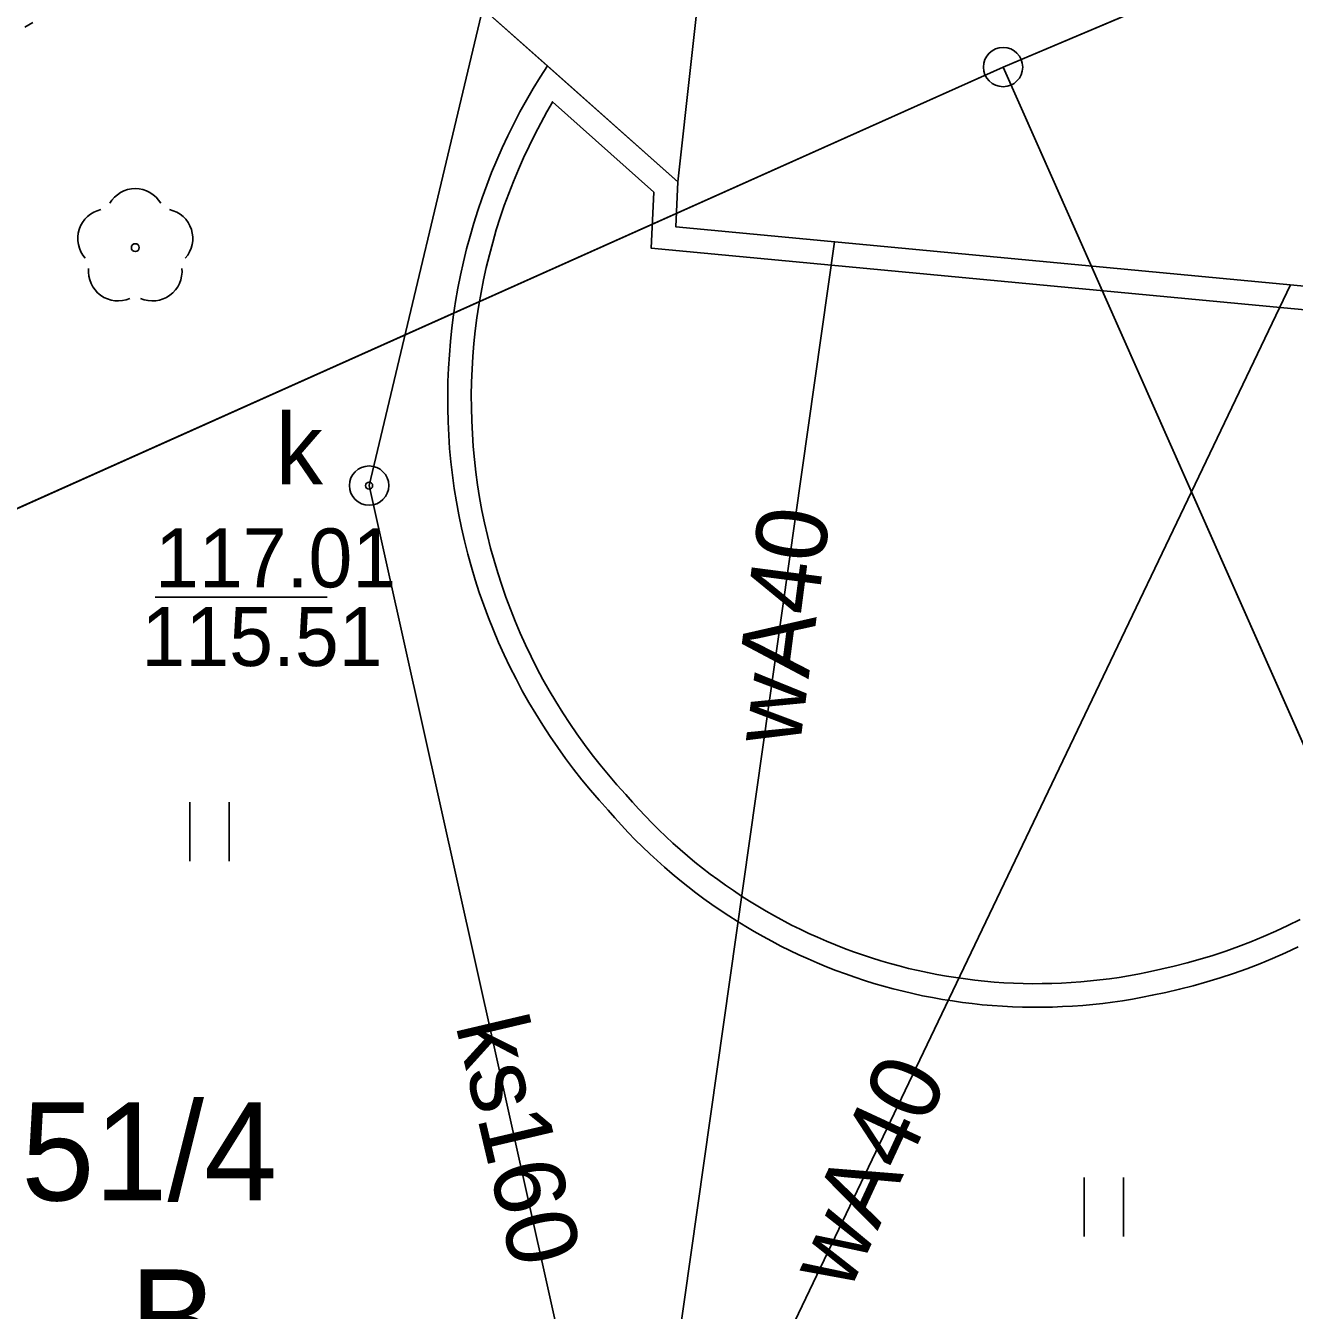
# Model space of a CAD drawing. Extents: x 6434771 to 6436222, y 5663454 to 5664782.
# Drawn here: x 6435255.99 to 6435272.13, y 5664255.87 to 5664272.2 of the extents above; entities that cross this region are included whole.
import ezdxf

# ---------------------------------------------------------------- set-up
doc = ezdxf.new("R2010")
doc.units = 0
for name, color, linetype in [('Warstwa 1', 7, 'Continuous'), ('Warstwa 10', 7, 'Continuous'), ('Warstwa 11', 7, 'Continuous'), ('Warstwa 12', 7, 'Continuous'), ('Warstwa 13', 7, 'Continuous'), ('Warstwa 14', 7, 'Continuous'), ('Warstwa 15', 7, 'Continuous'), ('Warstwa 2', 7, 'Continuous'), ('Warstwa 35', 7, 'Continuous'), ('Warstwa 4', 7, 'Continuous'), ('Warstwa 5', 7, 'Continuous'), ('Warstwa 6', 7, 'Continuous'), ('Warstwa 7', 7, 'Continuous')]:
    doc.layers.add(name, color=color, linetype=linetype)

msp = doc.modelspace()

# ---------------------------------------------------------------- linework, layer by layer
at = {"layer": 'Warstwa 1'}
for p, q in [((6435268.423, 5664271.677), (6435271.228, 5664272.863)), ((6435268.423, 5664271.677), (6435271.228, 5664272.863)), ((6435248.364, 5664262.699), (6435268.423, 5664271.677)), ((6435248.364, 5664262.699), (6435268.423, 5664271.677)), ((6435268.423, 5664271.677), (6435278.528, 5664248.892)), ((6435268.423, 5664271.677), (6435278.528, 5664248.892))]:
    msp.add_line(p, q, dxfattribs=at)
for points in [[(6435275.176, 5664268.615), (6435264.259, 5664269.647), (6435264.285, 5664270.217), (6435260.387, 5664273.685)], [(6435256.082, 5664272.242), (6435255.981, 5664272.183)]]:
    msp.add_lwpolyline(points, dxfattribs=at)
at = {"layer": 'Warstwa 10'}
msp.add_circle((6435268.423, 5664271.677), 0.25, dxfattribs=at)
at = {"layer": 'Warstwa 11'}
msp.add_circle((6435257.385, 5664269.381), 0.05, dxfattribs=at)
for centre, start, end in [((6435257.385, 5664269.756), 30.1471, 149.8529), ((6435257.028, 5664269.497), 102.1471, 221.8529), ((6435257.742, 5664269.497), 318.1471, 77.8529), ((6435257.165, 5664269.078), 174.1471, 293.8529), ((6435257.605, 5664269.078), 246.1471, 5.8529)]:
    msp.add_arc(centre, 0.375, start, end, dxfattribs=at)
at = {"layer": 'Warstwa 12'}
for points in [[(6435265.981, 5664247.73), (6435264.286, 5664255.406), (6435266.28, 5664269.456)], [(6435265.981, 5664247.73), (6435264.795, 5664253.679), (6435272.078, 5664268.908)]]:
    msp.add_lwpolyline(points, dxfattribs=at)
at = {"layer": 'Warstwa 14'}
msp.add_line((6435257.637, 5664264.935), (6435259.824, 5664264.935), dxfattribs=at)
msp.add_circle((6435260.359, 5664266.354), 0.045, dxfattribs=at)
at = {"layer": 'Warstwa 35'}
for points in [[(6435275.176, 5664268.615), (6435264.259, 5664269.647), (6435264.285, 5664270.217), (6435262.627, 5664271.692), (6435262.535, 5664271.549), (6435262.446, 5664271.404), (6435262.36, 5664271.256), (6435262.278, 5664271.107), (6435262.199, 5664270.956), (6435262.124, 5664270.802), (6435262.051, 5664270.648), (6435261.982, 5664270.492), (6435261.917, 5664270.335), (6435261.855, 5664270.177), (6435261.796, 5664270.016), (6435261.742, 5664269.855), (6435261.69, 5664269.692), (6435261.643, 5664269.528), (6435261.599, 5664269.364), (6435261.558, 5664269.198), (6435261.522, 5664269.032), (6435261.489, 5664268.864), (6435261.459, 5664268.696), (6435261.434, 5664268.528), (6435261.412, 5664268.359), (6435261.394, 5664268.189), (6435261.38, 5664268.019), (6435261.369, 5664267.849), (6435261.362, 5664267.678), (6435261.359, 5664267.508), (6435261.36, 5664267.337), (6435261.365, 5664267.167), (6435261.373, 5664266.997), (6435261.384, 5664266.827), (6435261.4, 5664266.657), (6435261.419, 5664266.488), (6435261.442, 5664266.318), (6435261.469, 5664266.15), (6435261.5, 5664265.982), (6435261.534, 5664265.816), (6435261.573, 5664265.65), (6435261.614, 5664265.484), (6435261.66, 5664265.319), (6435261.709, 5664265.157), (6435261.761, 5664264.994), (6435261.817, 5664264.834), (6435261.877, 5664264.674), (6435261.94, 5664264.515), (6435262.007, 5664264.358), (6435262.077, 5664264.202), (6435262.151, 5664264.049), (6435262.228, 5664263.896), (6435262.308, 5664263.746), (6435262.391, 5664263.597), (6435262.479, 5664263.451), (6435262.569, 5664263.306), (6435262.661, 5664263.163), (6435262.758, 5664263.023), (6435262.858, 5664262.885), (6435262.96, 5664262.748), (6435263.066, 5664262.614), (6435263.174, 5664262.483), (6435263.285, 5664262.353), (6435263.399, 5664262.227), (6435263.484, 5664262.13), (6435263.569, 5664262.036), (6435263.656, 5664261.942), (6435263.745, 5664261.851), (6435263.836, 5664261.761), (6435263.928, 5664261.672), (6435264.022, 5664261.585), (6435264.118, 5664261.5), (6435264.215, 5664261.417), (6435264.313, 5664261.335), (6435264.413, 5664261.255), (6435264.514, 5664261.176), (6435264.616, 5664261.1), (6435264.72, 5664261.026), (6435264.825, 5664260.954), (6435264.933, 5664260.882), (6435265.04, 5664260.814), (6435265.149, 5664260.747), (6435265.259, 5664260.682), (6435265.37, 5664260.619), (6435265.483, 5664260.559), (6435265.596, 5664260.499), (6435265.71, 5664260.443), (6435265.826, 5664260.387), (6435265.943, 5664260.335), (6435266.06, 5664260.284), (6435266.178, 5664260.235), (6435266.297, 5664260.189), (6435266.417, 5664260.144), (6435266.538, 5664260.102), (6435266.659, 5664260.062), (6435266.781, 5664260.024), (6435266.904, 5664259.988), (6435267.027, 5664259.955), (6435267.151, 5664259.923), (6435267.276, 5664259.895), (6435267.4, 5664259.867), (6435267.526, 5664259.843), (6435267.652, 5664259.82), (6435267.779, 5664259.8), (6435267.905, 5664259.782), (6435268.032, 5664259.767), (6435268.159, 5664259.753), (6435268.286, 5664259.742), (6435268.414, 5664259.733), (6435268.542, 5664259.726), (6435268.67, 5664259.722), (6435268.798, 5664259.72), (6435268.925, 5664259.721), (6435269.053, 5664259.723), (6435269.181, 5664259.728), (6435269.308, 5664259.735), (6435269.436, 5664259.744), (6435269.563, 5664259.756), (6435269.69, 5664259.769), (6435269.817, 5664259.786), (6435269.944, 5664259.803), (6435270.07, 5664259.825), (6435270.195, 5664259.847), (6435270.32, 5664259.873), (6435270.495, 5664259.91), (6435270.669, 5664259.95), (6435270.842, 5664259.994), (6435271.014, 5664260.042), (6435271.184, 5664260.094), (6435271.353, 5664260.15), (6435271.522, 5664260.21), (6435271.687, 5664260.274), (6435271.852, 5664260.342), (6435272.016, 5664260.414), (6435272.177, 5664260.49)], [(6435274.964, 5664268.334), (6435263.946, 5664269.375), (6435263.979, 5664270.088), (6435262.69, 5664271.235), (6435262.693, 5664271.232), (6435262.621, 5664271.108), (6435262.542, 5664270.965), (6435262.467, 5664270.821), (6435262.394, 5664270.672), (6435262.324, 5664270.523), (6435262.258, 5664270.374), (6435262.195, 5664270.223), (6435262.136, 5664270.071), (6435262.079, 5664269.917), (6435262.027, 5664269.762), (6435261.977, 5664269.605), (6435261.932, 5664269.448), (6435261.89, 5664269.289), (6435261.85, 5664269.13), (6435261.816, 5664268.971), (6435261.784, 5664268.809), (6435261.755, 5664268.648), (6435261.731, 5664268.487), (6435261.71, 5664268.324), (6435261.693, 5664268.161), (6435261.679, 5664267.997), (6435261.669, 5664267.833), (6435261.662, 5664267.669), (6435261.659, 5664267.506), (6435261.66, 5664267.342), (6435261.665, 5664267.178), (6435261.673, 5664267.014), (6435261.683, 5664266.851), (6435261.698, 5664266.688), (6435261.717, 5664266.525), (6435261.739, 5664266.362), (6435261.765, 5664266.201), (6435261.794, 5664266.039), (6435261.827, 5664265.88), (6435261.865, 5664265.72), (6435261.904, 5664265.56), (6435261.948, 5664265.403), (6435261.995, 5664265.246), (6435262.046, 5664265.089), (6435262.099, 5664264.936), (6435262.157, 5664264.782), (6435262.217, 5664264.629), (6435262.282, 5664264.478), (6435262.349, 5664264.329), (6435262.42, 5664264.182), (6435262.494, 5664264.034), (6435262.571, 5664263.89), (6435262.651, 5664263.747), (6435262.735, 5664263.608), (6435262.823, 5664263.466), (6435262.911, 5664263.33), (6435263.003, 5664263.196), (6435263.1, 5664263.063), (6435263.198, 5664262.931), (6435263.299, 5664262.802), (6435263.404, 5664262.676), (6435263.51, 5664262.551), (6435263.623, 5664262.427), (6435263.708, 5664262.329), (6435263.79, 5664262.239), (6435263.873, 5664262.149), (6435263.958, 5664262.063), (6435264.046, 5664261.975), (6435264.134, 5664261.89), (6435264.223, 5664261.807), (6435264.315, 5664261.726), (6435264.409, 5664261.646), (6435264.503, 5664261.567), (6435264.599, 5664261.49), (6435264.696, 5664261.414), (6435264.793, 5664261.343), (6435264.892, 5664261.272), (6435264.993, 5664261.203), (6435265.097, 5664261.133), (6435265.199, 5664261.068), (6435265.304, 5664261.004), (6435265.409, 5664260.942), (6435265.514, 5664260.882), (6435265.733, 5664260.766), (6435265.841, 5664260.713), (6435265.952, 5664260.659), (6435266.064, 5664260.61), (6435266.177, 5664260.56), (6435266.29, 5664260.513), (6435266.404, 5664260.469), (6435266.519, 5664260.426), (6435266.634, 5664260.386), (6435266.751, 5664260.348), (6435266.868, 5664260.311), (6435266.985, 5664260.277), (6435267.103, 5664260.245), (6435267.221, 5664260.215), (6435267.342, 5664260.188), (6435267.461, 5664260.161), (6435267.581, 5664260.138), (6435267.702, 5664260.116), (6435267.824, 5664260.097), (6435267.944, 5664260.08), (6435268.066, 5664260.065), (6435268.188, 5664260.052), (6435268.309, 5664260.041), (6435268.433, 5664260.032), (6435268.555, 5664260.026), (6435268.677, 5664260.022), (6435268.799, 5664260.02), (6435268.921, 5664260.021), (6435269.045, 5664260.023), (6435269.167, 5664260.028), (6435269.289, 5664260.034), (6435269.411, 5664260.043), (6435269.534, 5664260.055), (6435269.655, 5664260.067), (6435269.777, 5664260.083), (6435269.898, 5664260.1), (6435270.018, 5664260.12), (6435270.138, 5664260.142), (6435270.258, 5664260.167), (6435270.43, 5664260.203), (6435270.598, 5664260.242), (6435270.765, 5664260.284), (6435270.93, 5664260.33), (6435271.093, 5664260.38), (6435271.256, 5664260.434), (6435271.418, 5664260.491), (6435271.576, 5664260.553), (6435271.735, 5664260.618), (6435271.892, 5664260.687), (6435272.047, 5664260.76), (6435272.2, 5664260.836)]]:
    msp.add_lwpolyline(points, dxfattribs=at)
at = {"layer": 'Warstwa 4'}
msp.add_lwpolyline([(6435281.582, 5664276.565), (6435279.834, 5664275.899), (6435273.304, 5664273.408), (6435275.176, 5664268.615), (6435264.259, 5664269.647), (6435264.285, 5664270.217), (6435264.622, 5664273.243), (6435260.387, 5664273.685), (6435259.006, 5664274.965)], dxfattribs=at)
msp.add_circle((6435260.359, 5664266.354), 0.25, dxfattribs=at)
at = {"layer": 'Warstwa 5'}
for p, q in [((6435260.387, 5664273.685), (6435262.627, 5664271.692)), ((6435255.981, 5664272.183), (6435256.082, 5664272.242)), ((6435262.535, 5664271.549), (6435262.627, 5664271.692)), ((6435262.446, 5664271.404), (6435262.535, 5664271.549)), ((6435262.36, 5664271.256), (6435262.446, 5664271.404)), ((6435262.278, 5664271.107), (6435262.36, 5664271.256)), ((6435262.199, 5664270.956), (6435262.278, 5664271.107)), ((6435262.124, 5664270.802), (6435262.199, 5664270.956)), ((6435262.051, 5664270.648), (6435262.124, 5664270.802)), ((6435261.982, 5664270.492), (6435262.051, 5664270.648)), ((6435261.917, 5664270.335), (6435261.982, 5664270.492)), ((6435261.855, 5664270.177), (6435261.917, 5664270.335)), ((6435261.796, 5664270.016), (6435261.855, 5664270.177)), ((6435261.742, 5664269.855), (6435261.796, 5664270.016)), ((6435261.69, 5664269.692), (6435261.742, 5664269.855)), ((6435261.643, 5664269.528), (6435261.69, 5664269.692)), ((6435261.599, 5664269.364), (6435261.643, 5664269.528)), ((6435261.558, 5664269.198), (6435261.599, 5664269.364)), ((6435261.522, 5664269.032), (6435261.558, 5664269.198)), ((6435261.489, 5664268.864), (6435261.522, 5664269.032)), ((6435261.459, 5664268.696), (6435261.489, 5664268.864)), ((6435261.434, 5664268.528), (6435261.459, 5664268.696)), ((6435261.412, 5664268.359), (6435261.434, 5664268.528)), ((6435261.394, 5664268.189), (6435261.412, 5664268.359)), ((6435261.38, 5664268.019), (6435261.394, 5664268.189)), ((6435261.369, 5664267.849), (6435261.38, 5664268.019)), ((6435261.362, 5664267.678), (6435261.369, 5664267.849)), ((6435261.359, 5664267.508), (6435261.362, 5664267.678)), ((6435261.359, 5664267.508), (6435261.36, 5664267.337)), ((6435261.36, 5664267.337), (6435261.365, 5664267.167)), ((6435261.365, 5664267.167), (6435261.373, 5664266.997)), ((6435261.373, 5664266.997), (6435261.384, 5664266.827)), ((6435261.384, 5664266.827), (6435261.4, 5664266.657)), ((6435261.4, 5664266.657), (6435261.419, 5664266.488)), ((6435261.419, 5664266.488), (6435261.442, 5664266.318)), ((6435261.442, 5664266.318), (6435261.469, 5664266.15)), ((6435261.469, 5664266.15), (6435261.5, 5664265.982)), ((6435261.5, 5664265.982), (6435261.534, 5664265.816)), ((6435261.534, 5664265.816), (6435261.573, 5664265.65)), ((6435261.573, 5664265.65), (6435261.614, 5664265.484)), ((6435261.614, 5664265.484), (6435261.66, 5664265.319)), ((6435261.66, 5664265.319), (6435261.709, 5664265.157)), ((6435261.709, 5664265.157), (6435261.761, 5664264.994)), ((6435261.761, 5664264.994), (6435261.817, 5664264.834)), ((6435261.817, 5664264.834), (6435261.877, 5664264.674)), ((6435261.877, 5664264.674), (6435261.94, 5664264.515)), ((6435261.94, 5664264.515), (6435262.007, 5664264.358)), ((6435262.007, 5664264.358), (6435262.077, 5664264.202)), ((6435262.077, 5664264.202), (6435262.151, 5664264.049)), ((6435262.151, 5664264.049), (6435262.228, 5664263.896)), ((6435262.228, 5664263.896), (6435262.308, 5664263.746)), ((6435262.308, 5664263.746), (6435262.391, 5664263.597)), ((6435262.391, 5664263.597), (6435262.479, 5664263.451)), ((6435262.479, 5664263.451), (6435262.569, 5664263.306)), ((6435262.569, 5664263.306), (6435262.661, 5664263.163)), ((6435262.661, 5664263.163), (6435262.758, 5664263.023)), ((6435262.758, 5664263.023), (6435262.858, 5664262.885)), ((6435262.858, 5664262.885), (6435262.96, 5664262.748)), ((6435262.96, 5664262.748), (6435263.066, 5664262.614)), ((6435263.066, 5664262.614), (6435263.174, 5664262.483)), ((6435263.174, 5664262.483), (6435263.285, 5664262.353)), ((6435258.081, 5664261.577), (6435258.081, 5664262.327)), ((6435258.581, 5664261.577), (6435258.581, 5664262.327)), ((6435263.285, 5664262.353), (6435263.399, 5664262.227)), ((6435263.399, 5664262.227), (6435263.484, 5664262.13)), ((6435263.484, 5664262.13), (6435263.569, 5664262.036)), ((6435263.569, 5664262.036), (6435263.656, 5664261.942)), ((6435263.656, 5664261.942), (6435263.745, 5664261.851)), ((6435263.745, 5664261.851), (6435263.836, 5664261.761)), ((6435263.836, 5664261.761), (6435263.928, 5664261.672)), ((6435263.928, 5664261.672), (6435264.022, 5664261.585)), ((6435264.022, 5664261.585), (6435264.118, 5664261.5)), ((6435264.118, 5664261.5), (6435264.215, 5664261.417)), ((6435264.215, 5664261.417), (6435264.313, 5664261.335)), ((6435264.313, 5664261.335), (6435264.413, 5664261.255)), ((6435264.413, 5664261.255), (6435264.514, 5664261.176)), ((6435264.514, 5664261.176), (6435264.616, 5664261.1)), ((6435264.616, 5664261.1), (6435264.72, 5664261.026)), ((6435264.72, 5664261.026), (6435264.825, 5664260.954)), ((6435264.825, 5664260.954), (6435264.933, 5664260.882)), ((6435264.933, 5664260.882), (6435265.04, 5664260.814)), ((6435265.04, 5664260.814), (6435265.149, 5664260.747)), ((6435265.149, 5664260.747), (6435265.259, 5664260.682)), ((6435265.259, 5664260.682), (6435265.37, 5664260.619)), ((6435265.37, 5664260.619), (6435265.483, 5664260.559)), ((6435265.483, 5664260.559), (6435265.596, 5664260.499)), ((6435265.596, 5664260.499), (6435265.71, 5664260.443)), ((6435265.71, 5664260.443), (6435265.826, 5664260.387)), ((6435271.852, 5664260.342), (6435272.016, 5664260.414)), ((6435272.016, 5664260.414), (6435272.177, 5664260.49)), ((6435265.826, 5664260.387), (6435265.943, 5664260.335)), ((6435265.943, 5664260.335), (6435266.06, 5664260.284)), ((6435266.06, 5664260.284), (6435266.178, 5664260.235)), ((6435266.178, 5664260.235), (6435266.297, 5664260.189)), ((6435271.522, 5664260.21), (6435271.687, 5664260.274)), ((6435271.687, 5664260.274), (6435271.852, 5664260.342)), ((6435266.297, 5664260.189), (6435266.417, 5664260.144)), ((6435266.417, 5664260.144), (6435266.538, 5664260.102)), ((6435266.538, 5664260.102), (6435266.659, 5664260.062)), ((6435271.014, 5664260.042), (6435271.184, 5664260.094)), ((6435271.184, 5664260.094), (6435271.353, 5664260.15)), ((6435271.353, 5664260.15), (6435271.522, 5664260.21)), ((6435266.659, 5664260.062), (6435266.781, 5664260.024)), ((6435266.781, 5664260.024), (6435266.904, 5664259.988)), ((6435266.904, 5664259.988), (6435267.027, 5664259.955)), ((6435267.027, 5664259.955), (6435267.151, 5664259.923)), ((6435267.151, 5664259.923), (6435267.276, 5664259.895)), ((6435270.32, 5664259.873), (6435270.495, 5664259.91)), ((6435270.495, 5664259.91), (6435270.669, 5664259.95)), ((6435270.669, 5664259.95), (6435270.842, 5664259.994)), ((6435270.842, 5664259.994), (6435271.014, 5664260.042)), ((6435267.276, 5664259.895), (6435267.4, 5664259.867)), ((6435267.4, 5664259.867), (6435267.526, 5664259.843)), ((6435267.526, 5664259.843), (6435267.652, 5664259.82)), ((6435267.652, 5664259.82), (6435267.779, 5664259.8)), ((6435267.779, 5664259.8), (6435267.905, 5664259.782)), ((6435267.905, 5664259.782), (6435268.032, 5664259.767)), ((6435268.032, 5664259.767), (6435268.159, 5664259.753)), ((6435268.159, 5664259.753), (6435268.286, 5664259.742)), ((6435268.286, 5664259.742), (6435268.414, 5664259.733)), ((6435269.308, 5664259.735), (6435269.436, 5664259.744)), ((6435269.436, 5664259.744), (6435269.563, 5664259.756)), ((6435269.563, 5664259.756), (6435269.69, 5664259.769)), ((6435269.69, 5664259.769), (6435269.817, 5664259.786)), ((6435269.817, 5664259.786), (6435269.944, 5664259.803)), ((6435269.944, 5664259.803), (6435270.07, 5664259.825)), ((6435270.07, 5664259.825), (6435270.195, 5664259.847)), ((6435270.195, 5664259.847), (6435270.32, 5664259.873)), ((6435268.414, 5664259.733), (6435268.542, 5664259.726)), ((6435268.542, 5664259.726), (6435268.67, 5664259.722)), ((6435268.67, 5664259.722), (6435268.798, 5664259.72)), ((6435268.798, 5664259.72), (6435268.925, 5664259.721)), ((6435268.925, 5664259.721), (6435269.053, 5664259.723)), ((6435269.053, 5664259.723), (6435269.181, 5664259.728)), ((6435269.181, 5664259.728), (6435269.308, 5664259.735)), ((6435269.456, 5664256.804), (6435269.456, 5664257.554)), ((6435269.956, 5664256.804), (6435269.956, 5664257.554))]:
    msp.add_line(p, q, dxfattribs=at)
at = {"layer": 'Warstwa 6'}
for points in [[(6435240.027, 5664285.223), (6435248.364, 5664262.699), (6435268.423, 5664271.677), (6435271.228, 5664272.863), (6435263.354, 5664294.031)], [(6435288.884, 5664280.85), (6435271.228, 5664272.863), (6435268.423, 5664271.677), (6435278.528, 5664248.892), (6435299.068, 5664257.994), (6435297.133, 5664262.518)], [(6435257.06, 5664239.171), (6435278.528, 5664248.892), (6435268.423, 5664271.677), (6435248.364, 5664262.699)]]:
    msp.add_lwpolyline(points, close=True, dxfattribs=at)
msp.add_circle((6435260.359, 5664266.354), 0.045, dxfattribs=at)
at = {"layer": 'Warstwa 7'}
msp.add_lwpolyline([(6435264.656, 5664247.07), (6435260.359, 5664266.354), (6435261.804, 5664272.425)], dxfattribs=at)

# ---------------------------------------------------------------- texts
at = {"layer": 'Warstwa 13'}
for rotation, p in [(82.6148, (6435265.837, 5664263.027)), (65.1338, (6435266.461, 5664256.084))]:
    msp.add_text('wA40', height=0.9, rotation=rotation, dxfattribs=at).set_placement(p)
at = {"layer": 'Warstwa 14'}
msp.add_text('115.51', height=0.75, dxfattribs=at).set_placement((6435257.464, 5664264.06))
at = {"layer": 'Warstwa 15'}
msp.add_text('51/4', height=1.25, dxfattribs=at).set_placement((6435255.936, 5664257.263))
at = {"layer": 'Warstwa 2'}
msp.add_text('B', height=1.25, dxfattribs=at).set_placement((6435257.315, 5664255.138))
at = {"layer": 'Warstwa 5'}
msp.add_text('k', height=0.9, dxfattribs=at).set_placement((6435259.17, 5664266.371))
at = {"layer": 'Warstwa 6'}
msp.add_text('117.01', height=0.75, dxfattribs=at).set_placement((6435257.636, 5664265.06))
at = {"layer": 'Warstwa 7'}
msp.add_text('ks160', height=0.9, rotation=283.2531, dxfattribs=at).set_placement((6435261.456, 5664259.495))

doc.saveas('drawing.dxf')
